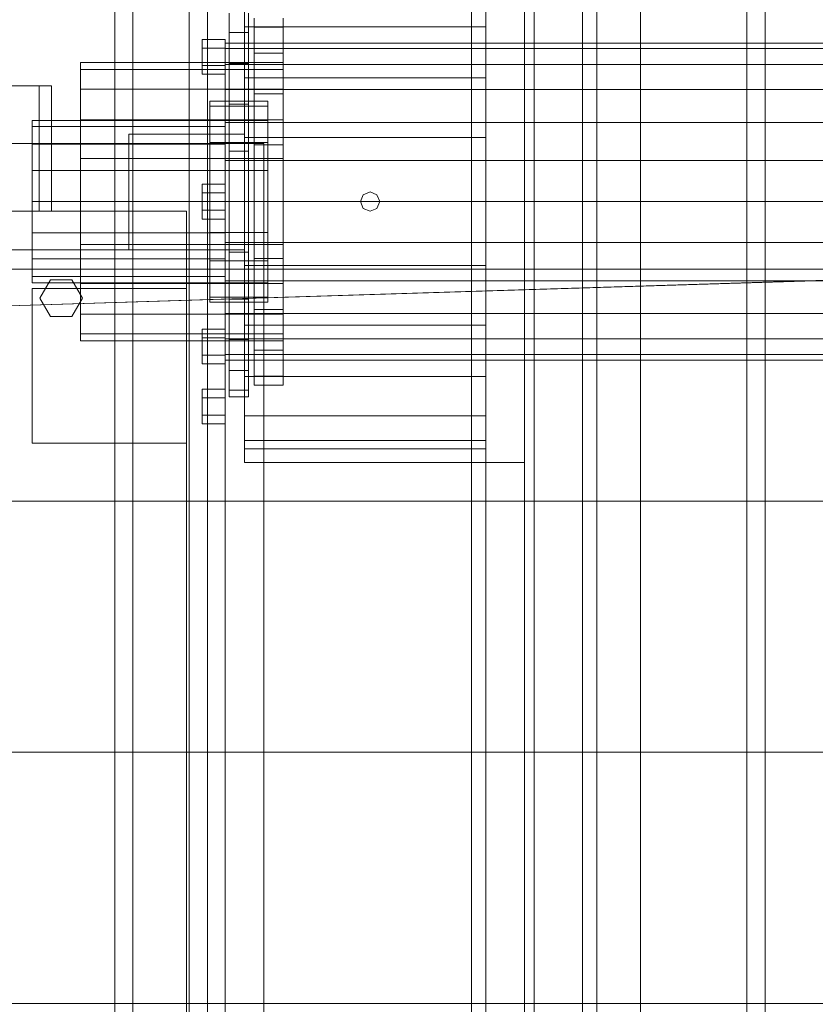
# Model space of a CAD drawing. Header units: millimetres. Extents: x -4738 to 65662, y -68080 to 6847.
# Tile 497 of 656: x 9542 to 9954, y -18130 to -17621. Entities that reach past the tile are written whole.
import ezdxf

# ---------------------------------------------------------------- set-up
doc = ezdxf.new("R2010")
doc.units = ezdxf.units.MM
for name, color, linetype, lineweight in [('COTAS_O', 1, 'Continuous', 0), ('superior_C01', 7, 'Continuous', 0), ('superior_mezcladora', 7, 'Continuous', 0)]:
    doc.layers.add(name, color=color, linetype=linetype, lineweight=lineweight)
doc.dimstyles.new('R19_100', dxfattribs={"dimtxt": 250, "dimasz": 150, "dimexe": 150, "dimexo": 80, "dimgap": 100, "dimtad": 1, "dimtih": 1, "dimtoh": 1, "dimdsep": 46, "dimcen": 0.09, "dimadec": 0, "dimazin": 0, "dimtfac": 1, "dimtdec": 4, "dimtofl": 0, "dimtmove": 0, "dimatfit": 3, "dimfxl": 1, "dimtolj": 1, "dimtzin": 0, "dimarcsym": 0})

# ---------------------------------------------------------------- blocks, each defined once
blk = doc.blocks.new('DIM_R31_39')
at = {"layer": 'COTAS_O'}
for p, q in [((9108.38, -17350), (9063.38, -17500)), ((9808.38, -17350), (9108.38, -17350)), ((9108.38, -18650), (9108.38, -17350)), ((9108.38, -17350), (9153.38, -17500)), ((9108.38, -18650), (9063.38, -18500)), ((9108.38, -18650), (9153.38, -18500)), ((9808.38, -18650), (9108.38, -18650))]:
    blk.add_line(p, q, dxfattribs=at)
blk.add_text('1300 O', height=250, rotation=90, dxfattribs=at).set_placement((9008.38, -18000))

msp = doc.modelspace()

# ---------------------------------------------------------------- linework, layer by layer
at = {"layer": 'superior_C01'}
for p, q in [((9591.136, -17550), (9591.136, -18450)), ((9600.573, -18450), (9600.573, -17550)), ((9629.655, -18450), (9629.655, -17550)), ((9639.092, -17550), (9639.092, -18450)), ((9918.545, -17550), (9918.545, -18450)), ((9927.982, -18450), (9927.982, -17550)), ((1103.221, -17750), (10242.208, -17750)), ((10243.564, -17750), (1104.577, -17750)), ((9445.582, -17771.702), (10143.539, -17750)), ((10145.146, -17750), (9447.19, -17771.702)), ((9464.026, -17870), (10143.539, -17870)), ((10145.146, -17870), (9465.634, -17870)), ((9464.026, -18000), (10143.539, -18000)), ((10145.146, -18000), (9465.634, -18000)), ((9464.026, -18130), (10143.539, -18130)), ((10145.146, -18130), (9465.634, -18130))]:
    msp.add_line(p, q, dxfattribs=at)
at = {"layer": 'superior_mezcladora'}
for p, q in [((9775.881, -17250), (9775.881, -18750)), ((9783.381, -18750), (9783.381, -17250)), ((9840.881, -18750), (9840.881, -17250)), ((9808.381, -18650), (9808.381, -17350)), ((9833.381, -17350), (9833.381, -18650)), ((9808.381, -18625), (9808.381, -17375)), ((9833.381, -17375), (9833.381, -18625)), ((9803.381, -18600), (9803.381, -17400)), ((9808.381, -17400), (9808.381, -18600)), ((9863.381, -17400), (9863.381, -18600)), ((9658.381, -17850), (9658.381, -17580)), ((9803.381, -17580), (9803.381, -17850)), ((9658.381, -17604.149), (9658.381, -17624.49)), ((9783.381, -17604.149), (9783.381, -17624.49)), ((9650.381, -17617.441), (9650.381, -17627.531)), ((9660.381, -17617.441), (9660.381, -17627.531)), ((9663.381, -17624.65), (9663.381, -17620)), ((9678.381, -17620), (9678.381, -17624.65)), ((9650.381, -17627.531), (9650.381, -17643.582)), ((9650.381, -17627.531), (9660.381, -17627.531)), ((9658.381, -17624.49), (9658.381, -17651)), ((9658.381, -17624.49), (9783.381, -17624.49)), ((9660.381, -17627.531), (9660.381, -17643.582)), ((9663.381, -17624.65), (9663.381, -17638.143)), ((9663.381, -17624.65), (9678.381, -17624.65)), ((9678.381, -17624.65), (9678.381, -17638.143)), ((9783.381, -17624.49), (9783.381, -17651)), ((9636.381, -17635.547), (9636.381, -17631.047)), ((9648.381, -17631.047), (9636.381, -17631.047)), ((9648.381, -17631.047), (9648.381, -17635.547)), ((9648.381, -17635.794), (9648.381, -17633)), ((16168.381, -17633), (9648.381, -17633)), ((9636.381, -17635.547), (9636.381, -17644.547)), ((9636.381, -17635.547), (9648.381, -17635.547)), ((9648.381, -17635.547), (9648.381, -17644.547)), ((9648.381, -17635.794), (9648.381, -17643.986)), ((9648.381, -17635.794), (16168.381, -17635.794)), ((9663.381, -17638.143), (9663.381, -17659.16)), ((9663.381, -17638.143), (9678.381, -17638.143)), ((9678.381, -17638.143), (9678.381, -17659.16)), ((9573.381, -17646.524), (9573.381, -17643)), ((9678.381, -17643), (9573.381, -17643)), ((9636.381, -17644.547), (9636.381, -17649.047)), ((9636.381, -17644.547), (9648.381, -17644.547)), ((9648.381, -17643.986), (9648.381, -17657.017)), ((9648.381, -17643.986), (16168.381, -17643.986)), ((9648.381, -17644.547), (9648.381, -17649.047)), ((9650.381, -17643.582), (9650.381, -17664.5)), ((9650.381, -17643.582), (9660.381, -17643.582)), ((9660.381, -17643.582), (9660.381, -17664.5)), ((9678.381, -17643), (9678.381, -17646.524)), ((9573.381, -17646.524), (9573.381, -17656.751)), ((9573.381, -17646.524), (9678.381, -17646.524)), ((9636.381, -17649.047), (9648.381, -17649.047)), ((9678.381, -17646.524), (9678.381, -17656.751)), ((9551.907, -17655), (9532.926, -17655)), ((9558.381, -17655), (9551.907, -17655)), ((9551.907, -17720), (9551.907, -17655)), ((9558.381, -17655), (9558.381, -17720)), ((9658.381, -17651), (9658.381, -17681.871)), ((9658.381, -17651), (9783.381, -17651)), ((9783.381, -17651), (9783.381, -17681.871)), ((9573.381, -17656.751), (9573.381, -17672.679)), ((9573.381, -17656.751), (9678.381, -17656.751)), ((9648.381, -17657.017), (9648.381, -17674)), ((9648.381, -17657.017), (16168.381, -17657.017)), ((9663.381, -17659.16), (9663.381, -17685.643)), ((9663.381, -17659.16), (9678.381, -17659.16)), ((9678.381, -17656.751), (9678.381, -17672.679)), ((9678.381, -17659.16), (9678.381, -17685.643)), ((9640.381, -17665.545), (9640.381, -17663)), ((9670.381, -17663), (9640.381, -17663)), ((9650.381, -17664.5), (9650.381, -17688.859)), ((9650.381, -17664.5), (9660.381, -17664.5)), ((9660.381, -17664.5), (9660.381, -17688.859)), ((9670.381, -17663), (9670.381, -17665.545)), ((9640.381, -17665.545), (9640.381, -17672.931)), ((9640.381, -17665.545), (9670.381, -17665.545)), ((9670.381, -17665.545), (9670.381, -17672.931)), ((9548.381, -17676.197), (9548.381, -17673)), ((9648.381, -17673), (9548.381, -17673)), ((9573.381, -17672.679), (9573.381, -17692.751)), ((9573.381, -17672.679), (9678.381, -17672.679)), ((9640.381, -17672.931), (9640.381, -17684.435)), ((9640.381, -17672.931), (9670.381, -17672.931)), ((9648.381, -17673), (9648.381, -17676.197)), ((9648.381, -17674), (9648.381, -17693.777)), ((9648.381, -17674), (16168.381, -17674)), ((9670.381, -17672.931), (9670.381, -17684.435)), ((9678.381, -17672.679), (9678.381, -17692.751)), ((9548.381, -17676.197), (9548.381, -17685.302)), ((9548.381, -17676.197), (9648.381, -17676.197)), ((9598.381, -17740), (9598.381, -17680)), ((9598.381, -17680), (9658.381, -17680)), ((9648.381, -17676.197), (9648.381, -17685.302)), ((9658.381, -17680), (9658.381, -17740)), ((9158.381, -17685), (9668.381, -17685)), ((9548.381, -17685.302), (9548.381, -17698.927)), ((9548.381, -17685.302), (9648.381, -17685.302)), ((9640.381, -17684.435), (9640.381, -17698.931)), ((9640.381, -17684.435), (9670.381, -17684.435)), ((9648.381, -17685.302), (9648.381, -17698.927)), ((9658.381, -17681.871), (9658.381, -17715)), ((9658.381, -17681.871), (9783.381, -17681.871)), ((9668.381, -17685), (9668.381, -18315)), ((9670.381, -17684.435), (9670.381, -17698.931)), ((9783.381, -17681.871), (9783.381, -17715)), ((9650.381, -17688.859), (9650.381, -17715)), ((9650.381, -17688.859), (9660.381, -17688.859)), ((9660.381, -17688.859), (9660.381, -17715)), ((9663.381, -17685.643), (9663.381, -17715)), ((9663.381, -17685.643), (9678.381, -17685.643)), ((9678.381, -17685.643), (9678.381, -17715)), ((9573.381, -17692.751), (9573.381, -17715)), ((9573.381, -17692.751), (9678.381, -17692.751)), ((9648.381, -17693.777), (9648.381, -17715)), ((9648.381, -17693.777), (16168.381, -17693.777)), ((9678.381, -17692.751), (9678.381, -17715)), ((9548.381, -17698.927), (9548.381, -17715)), ((9548.381, -17698.927), (9648.381, -17698.927)), ((9640.381, -17698.931), (9640.381, -17715)), ((9640.381, -17698.931), (9670.381, -17698.931)), ((9648.381, -17698.927), (9648.381, -17715)), ((9670.381, -17698.931), (9670.381, -17715)), ((9636.381, -17710.5), (9636.381, -17706)), ((9648.381, -17706), (9636.381, -17706)), ((9648.381, -17706), (9648.381, -17710.5)), ((9636.381, -17710.5), (9636.381, -17719.5)), ((9636.381, -17710.5), (9648.381, -17710.5)), ((9648.381, -17710.5), (9648.381, -17719.5)), ((9719.846, -17711.464), (9723.381, -17710)), ((9723.381, -17710), (9726.917, -17711.464)), ((9548.381, -17715), (9548.381, -17731.073)), ((9548.381, -17715), (9648.381, -17715)), ((9573.381, -17715), (9573.381, -17737.249)), ((9573.381, -17715), (9678.381, -17715)), ((9640.381, -17715), (9640.381, -17731.069)), ((9640.381, -17715), (9670.381, -17715)), ((9648.381, -17715), (9648.381, -17736.223)), ((9648.381, -17715), (16168.381, -17715)), ((9648.381, -17715), (9648.381, -17731.073)), ((9650.381, -17715), (9650.381, -17741.141)), ((9650.381, -17715), (9660.381, -17715)), ((9658.381, -17715), (9658.381, -17748.129)), ((9658.381, -17715), (9783.381, -17715)), ((9660.381, -17715), (9660.381, -17741.141)), ((9663.381, -17715), (9663.381, -17744.357)), ((9663.381, -17715), (9678.381, -17715)), ((9670.381, -17715), (9670.381, -17731.069)), ((9678.381, -17715), (9678.381, -17737.249)), ((9678.381, -17715), (9678.381, -17744.357)), ((9718.381, -17715), (9719.846, -17711.464)), ((9719.846, -17718.536), (9718.381, -17715)), ((9726.917, -17711.464), (9728.381, -17715)), ((9728.381, -17715), (9726.917, -17718.536)), ((9783.381, -17715), (9783.381, -17748.129)), ((9218.381, -17720), (9628.381, -17720)), ((9551.907, -17720), (9532.926, -17720)), ((9551.907, -17720), (9558.381, -17720)), ((9628.381, -17720), (9628.381, -18280)), ((9636.381, -17719.5), (9636.381, -17724)), ((9636.381, -17719.5), (9648.381, -17719.5)), ((9648.381, -17719.5), (9648.381, -17724)), ((9723.381, -17720), (9719.846, -17718.536)), ((9726.917, -17718.536), (9723.381, -17720)), ((9636.381, -17724), (9648.381, -17724)), ((9548.381, -17731.073), (9548.381, -17744.698)), ((9548.381, -17731.073), (9648.381, -17731.073)), ((9640.381, -17731.069), (9640.381, -17745.565)), ((9640.381, -17731.069), (9670.381, -17731.069)), ((9648.381, -17731.073), (9648.381, -17744.698)), ((9670.381, -17731.069), (9670.381, -17745.565)), ((9648.381, -17736.223), (9648.381, -17756)), ((9648.381, -17736.223), (16168.381, -17736.223)), ((9198.381, -17740), (9648.381, -17740)), ((9573.381, -17737.249), (9573.381, -17757.321)), ((9573.381, -17737.249), (9678.381, -17737.249)), ((9658.381, -17740), (9598.381, -17740)), ((9648.381, -17740), (9648.381, -18260)), ((9650.381, -17741.141), (9650.381, -17765.5)), ((9650.381, -17741.141), (9660.381, -17741.141)), ((9660.381, -17741.141), (9660.381, -17765.5)), ((9678.381, -17737.249), (9678.381, -17757.321)), ((9548.381, -17744.698), (9548.381, -17753.803)), ((9548.381, -17744.698), (9648.381, -17744.698)), ((9640.381, -17745.565), (9640.381, -17757.069)), ((9640.381, -17745.565), (9670.381, -17745.565)), ((9648.381, -17744.698), (9648.381, -17753.803)), ((9663.381, -17744.357), (9663.381, -17770.84)), ((9663.381, -17744.357), (9678.381, -17744.357)), ((9670.381, -17745.565), (9670.381, -17757.069)), ((9678.381, -17744.357), (9678.381, -17770.84)), ((9658.381, -17748.129), (9658.381, -17779)), ((9658.381, -17748.129), (9783.381, -17748.129)), ((9783.381, -17748.129), (9783.381, -17779)), ((9548.381, -17753.803), (9548.381, -17757)), ((9548.381, -17753.803), (9648.381, -17753.803)), ((9552.381, -17765), (9557.881, -17755.474)), ((9557.881, -17755.474), (9568.881, -17755.474)), ((9568.881, -17755.474), (9574.381, -17765)), ((9648.381, -17753.803), (9648.381, -17757)), ((9648.381, -17756), (9648.381, -17772.983)), ((9648.381, -17756), (16168.381, -17756)), ((9548.381, -17757), (9648.381, -17757)), ((9548.381, -17840), (9548.381, -17760)), ((9548.381, -17760), (9628.381, -17760)), ((9573.381, -17757.321), (9573.381, -17773.249)), ((9573.381, -17757.321), (9678.381, -17757.321)), ((9628.381, -17760), (9628.381, -17840)), ((9640.381, -17757.069), (9640.381, -17764.455)), ((9640.381, -17757.069), (9670.381, -17757.069)), ((9670.381, -17757.069), (9670.381, -17764.455)), ((9678.381, -17757.321), (9678.381, -17773.249)), ((9557.881, -17774.526), (9552.381, -17765)), ((9574.381, -17765), (9568.881, -17774.526)), ((9640.381, -17764.455), (9640.381, -17767)), ((9640.381, -17764.455), (9670.381, -17764.455)), ((9640.381, -17767), (9670.381, -17767)), ((9650.381, -17765.5), (9650.381, -17786.418)), ((9650.381, -17765.5), (9660.381, -17765.5)), ((9660.381, -17765.5), (9660.381, -17786.418)), ((9670.381, -17764.455), (9670.381, -17767)), ((9663.381, -17770.84), (9663.381, -17791.857)), ((9663.381, -17770.84), (9678.381, -17770.84)), ((9678.381, -17770.84), (9678.381, -17791.857)), ((9568.881, -17774.526), (9557.881, -17774.526)), ((9573.381, -17773.249), (9573.381, -17783.476)), ((9573.381, -17773.249), (9678.381, -17773.249)), ((9648.381, -17772.983), (9648.381, -17786.014)), ((9648.381, -17772.983), (16168.381, -17772.983)), ((9678.381, -17773.249), (9678.381, -17783.476)), ((9636.381, -17785.453), (9636.381, -17780.953)), ((9648.381, -17780.953), (9636.381, -17780.953)), ((9648.381, -17780.953), (9648.381, -17785.453)), ((9658.381, -17779), (9658.381, -17805.51)), ((9658.381, -17779), (9783.381, -17779)), ((9783.381, -17779), (9783.381, -17805.51)), ((9573.381, -17783.476), (9573.381, -17787)), ((9573.381, -17783.476), (9678.381, -17783.476)), ((9573.381, -17787), (9678.381, -17787)), ((9636.381, -17785.453), (9636.381, -17794.453)), ((9636.381, -17785.453), (9648.381, -17785.453)), ((9648.381, -17785.453), (9648.381, -17794.453)), ((9648.381, -17786.014), (9648.381, -17794.206)), ((9648.381, -17786.014), (16168.381, -17786.014)), ((9650.381, -17786.418), (9650.381, -17802.469)), ((9650.381, -17786.418), (9660.381, -17786.418)), ((9660.381, -17786.418), (9660.381, -17802.469)), ((9678.381, -17783.476), (9678.381, -17787)), ((9663.381, -17791.857), (9663.381, -17805.35)), ((9663.381, -17791.857), (9678.381, -17791.857)), ((9678.381, -17791.857), (9678.381, -17805.35)), ((9636.381, -17794.453), (9636.381, -17798.953)), ((9636.381, -17794.453), (9648.381, -17794.453)), ((9648.381, -17794.206), (9648.381, -17797)), ((9648.381, -17794.206), (16168.381, -17794.206)), ((9648.381, -17794.453), (9648.381, -17798.953)), ((9648.381, -17797), (16168.381, -17797)), ((9636.381, -17798.953), (9648.381, -17798.953)), ((9650.381, -17802.469), (9650.381, -17812.559)), ((9650.381, -17802.469), (9660.381, -17802.469)), ((9660.381, -17802.469), (9660.381, -17812.559)), ((9658.381, -17805.51), (9658.381, -17825.851)), ((9658.381, -17805.51), (9783.381, -17805.51)), ((9663.381, -17805.35), (9663.381, -17810)), ((9663.381, -17805.35), (9678.381, -17805.35)), ((9678.381, -17805.35), (9678.381, -17810)), ((9783.381, -17805.51), (9783.381, -17825.851)), ((9636.381, -17816.5), (9636.381, -17812)), ((9648.381, -17812), (9636.381, -17812)), ((9648.381, -17812), (9648.381, -17816.5)), ((9650.381, -17812.559), (9650.381, -17816)), ((9650.381, -17812.559), (9660.381, -17812.559)), ((9660.381, -17812.559), (9660.381, -17816)), ((9663.381, -17810), (9678.381, -17810)), ((9636.381, -17816.5), (9636.381, -17825.5)), ((9636.381, -17816.5), (9648.381, -17816.5)), ((9648.381, -17816.5), (9648.381, -17825.5)), ((9650.381, -17816), (9660.381, -17816)), ((9636.381, -17825.5), (9636.381, -17830)), ((9636.381, -17825.5), (9648.381, -17825.5)), ((9648.381, -17825.5), (9648.381, -17830)), ((9658.381, -17825.851), (9658.381, -17838.639)), ((9658.381, -17825.851), (9783.381, -17825.851)), ((9783.381, -17825.851), (9783.381, -17838.639)), ((9636.381, -17830), (9648.381, -17830)), ((9628.381, -17840), (9548.381, -17840)), ((9658.381, -17838.639), (9658.381, -17843)), ((9658.381, -17838.639), (9783.381, -17838.639)), ((9658.381, -17843), (9783.381, -17843)), ((9783.381, -17838.639), (9783.381, -17843)), ((9803.381, -17850), (9658.381, -17850))]:
    msp.add_line(p, q, dxfattribs=at)

# ---------------------------------------------------------------- dimensions: what is measured, and where the dimension line sits
at = {"layer": 'COTAS_O'}
dim = msp.add_aligned_dim(p1=(9808.381, -18650), p2=(9808.381, -17350), distance=700, text='<> O', dimstyle='R19_100', dxfattribs=at)
dim.commit()
dim.dimension.update_dxf_attribs({"geometry": 'DIM_R31_39', "text_midpoint": (9108.381, -18000)})

doc.saveas('drawing.dxf')
